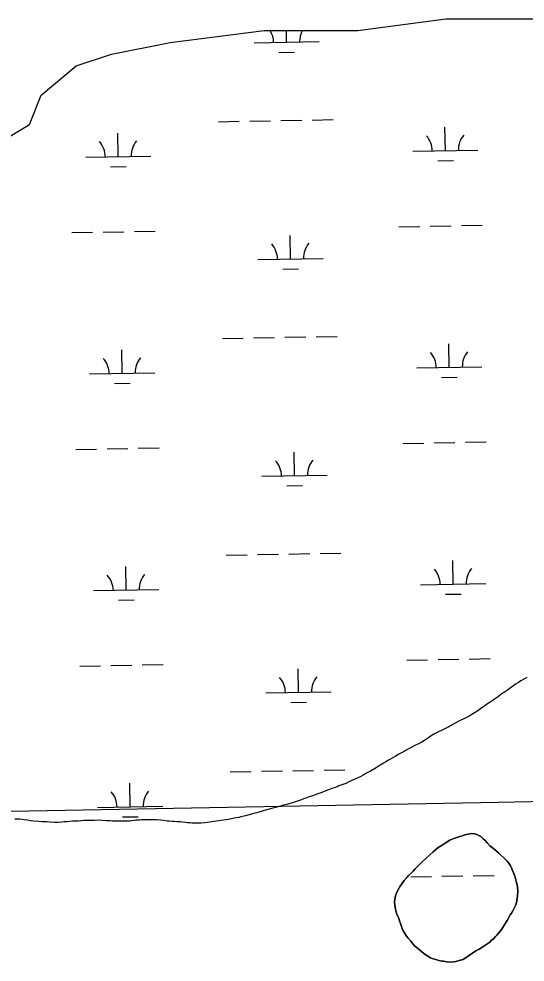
# Model space of a CAD drawing. Extents: x 3957609 to 3995875, y 234277 to 260273.
# Drawn here: x 3965675 to 3966451, y 254692 to 256140 of the extents above; entities that cross this region are included whole.
import ezdxf

# ---------------------------------------------------------------- set-up
doc = ezdxf.new("R2010")
doc.units = 0
for name, color, linetype in [('V-GRID-MAJR', 7, 'Continuous'), ('V-TOPO-SHOR', 7, 'Continuous'), ('V-WETL-SWMP', 7, 'Continuous')]:
    doc.layers.add(name, color=color, linetype=linetype)

msp = doc.modelspace()

# ---------------------------------------------------------------- linework, layer by layer
at = {"layer": 'V-GRID-MAJR'}
msp.add_spline([(3961591.061, 254847.703), (3966908.859, 254947.105), (3972226.642, 255047.279), (3977544.411, 255148.228), (3982862.165, 255249.95), (3988179.905, 255352.445), (3993497.629, 255455.714), (3993497.63, 255455.714)], degree=3, dxfattribs=at)
at = {"layer": 'V-TOPO-SHOR'}
for p, q in [((3966194.851, 256121.819), (3966329.886, 256139.836)), ((3966329.886, 256139.836), (3966545.942, 256139.836)), ((3965906.775, 256103.802), (3966050.813, 256121.819)), ((3966050.813, 256121.819), (3966194.851, 256121.819)), ((3965816.752, 256085.785), (3965906.775, 256103.802)), ((3965762.738, 256067.768), (3965816.752, 256085.785)), ((3965708.724, 256022.726), (3965762.738, 256067.768)), ((3965690.719, 255977.683), (3965708.724, 256022.726)), ((3965645.707, 255950.658), (3965690.719, 255977.683))]:
    msp.add_line(p, q, dxfattribs=at)
for points in [[(3966454.126, 255129.177), (3966450.315, 255126.904), (3966444.976, 255123.719), (3966441.162, 255121.292), (3966437.654, 255119.015), (3966434.146, 255116.588), (3966428.958, 255112.946), (3966423.619, 255109.151), (3966420.265, 255106.725), (3966414.315, 255102.932), (3966410.502, 255099.895), (3966404.399, 255095.493), (3966400.127, 255092.612)], [(3966400.127, 255092.612), (3966393.72, 255088.516), (3966389.45, 255085.481), (3966383.042, 255080.776), (3966378.619, 255078.046), (3966371.907, 255073.645), (3966365.35, 255069.4), (3966356.353, 255065.156), (3966351.628, 255062.885), (3966344.919, 255059.399), (3966340.649, 255056.973), (3966334.394, 255053.333), (3966328.144, 255050.304), (3966324.027, 255048.334), (3966318.233, 255045.455), (3966314.573, 255043.79), (3966311.221, 255041.971), (3966307.254, 255039.542), (3966303.135, 255036.509), (3966296.881, 255032.259), (3966293.067, 255029.832), (3966287.579, 255026.953), (3966281.326, 255023.924), (3966276.599, 255021.497), (3966273.398, 255019.83), (3966268.823, 255017.405), (3966265.62, 255015.587), (3966260.742, 255012.857), (3966257.387, 255011.192), (3966251.896, 255007.702), (3966248.237, 255005.732), (3966242.898, 255002.547), (3966237.409, 254999.514), (3966233.901, 254997.39), (3966228.715, 254994.205), (3966222.614, 254990.263), (3966220.021, 254988.594), (3966214.226, 254985.104), (3966207.821, 254981.924), (3966202.638, 254979.042), (3966199.281, 254977.072), (3966193.641, 254974.498), (3966190.135, 254972.982), (3966184.646, 254970.408), (3966180.987, 254968.741), (3966176.108, 254966.469), (3966173.212, 254965.259), (3966170.163, 254964.2), (3966165.743, 254962.535), (3966162.845, 254961.325), (3966158.274, 254959.813), (3966154.768, 254958.451), (3966149.587, 254956.485), (3966145.773, 254954.818), (3966139.678, 254952.703), (3966133.276, 254950.585), (3966129.162, 254949.074), (3966123.522, 254946.802), (3966119.864, 254945.746), (3966114.834, 254943.931), (3966111.479, 254942.723), (3966106.603, 254940.906), (3966100.506, 254938.637), (3966095.933, 254937.126), (3966092.886, 254936.22), (3966088.62, 254935.012), (3966085.57, 254934.258), (3966080.848, 254932.899), (3966077.495, 254931.993), (3966070.636, 254930.031), (3966064.236, 254928.221), (3966058.75, 254926.712), (3966054.332, 254925.657), (3966047.93, 254923.693), (3966039.855, 254921.428), (3966036.654, 254920.522), (3966033.15, 254919.771), (3966027.815, 254918.108), (3966022.482, 254916.599), (3966015.322, 254915.093), (3966012.272, 254914.34), (3966007.55, 254913.436), (3966000.998, 254912.234), (3965995.514, 254911.184), (3965991.553, 254910.584), (3965985.155, 254909.687), (3965980.889, 254908.935), (3965974.491, 254907.884), (3965970.225, 254907.44), (3965963.98, 254906.541), (3965960.171, 254906.092), (3965954.232, 254905.498), (3965950.576, 254905.355), (3965945.399, 254905.218), (3965940.068, 254905.533), (3965936.72, 254905.847), (3965933.369, 254906.16), (3965930.326, 254906.471), (3965925.451, 254906.789), (3965922.257, 254907.253), (3965917.536, 254907.571)], [(3965917.536, 254907.571), (3965912.969, 254908.038), (3965909.77, 254908.046), (3965905.354, 254908.361), (3965902.006, 254908.675), (3965896.372, 254909.297), (3965892.11, 254909.766), (3965885.563, 254910.391), (3965878.864, 254910.407), (3965874.905, 254910.723), (3965871.249, 254910.731), (3965867.442, 254910.741), (3965862.568, 254910.448), (3965859.52, 254910), (3965854.8, 254909.859), (3965851.754, 254909.562), (3965847.183, 254908.812), (3965844.138, 254908.667), (3965839.72, 254908.525), (3965836.675, 254908.382), (3965832.259, 254908.544), (3965827.385, 254908.556), (3965823.731, 254908.564), (3965818.249, 254908.579), (3965814.595, 254908.894), (3965808.961, 254909.06), (3965802.262, 254909.533), (3965797.39, 254909.848), (3965789.927, 254909.564), (3965786.728, 254909.572), (3965782.007, 254909.431), (3965778.962, 254909.439), (3965774.09, 254909.451), (3965770.891, 254909), (3965766.017, 254908.71), (3965760.532, 254908.419), (3965756.727, 254908.275), (3965752.918, 254907.981), (3965749.262, 254907.686), (3965743.931, 254907.241), (3965740.581, 254906.793), (3965735.096, 254906.197), (3965729.767, 254906.363), (3965722.001, 254906.84), (3965717.434, 254907.307), (3965710.125, 254907.63), (3965705.253, 254907.794), (3965697.64, 254908.423), (3965692.616, 254909.195), (3965687.746, 254910.123), (3965683.331, 254910.741), (3965676.175, 254911.522), (3965668.563, 254911.694)], [(3966375.686, 254709.302), (3966380.585, 254712.042), (3966384.717, 254714.631), (3966391.146, 254718.588), (3966397.272, 254723.005), (3966399.416, 254725.139), (3966402.633, 254728.035), (3966405.697, 254731.238), (3966407.843, 254733.372), (3966411.675, 254737.796), (3966414.895, 254742.066), (3966417.197, 254745.117), (3966420.418, 254750.612), (3966423.795, 254756.107), (3966425.79, 254759.615), (3966428.555, 254764.5), (3966430.394, 254767.246), (3966433.005, 254771.674), (3966434.541, 254774.879), (3966436.847, 254780.071), (3966437.927, 254783.735), (3966439.01, 254789.082), (3966439.481, 254794.429), (3966440.108, 254800.542), (3966439.667, 254807.727), (3966438.307, 254814.457), (3966436.489, 254820.728), (3966434.973, 254825.469), (3966433.91, 254828.377), (3966432.088, 254832.813), (3966431.025, 254835.719), (3966428.895, 254839.852), (3966426.155, 254843.985), (3966423.715, 254846.895), (3966418.686, 254852.41), (3966414.11, 254856.547), (3966410.297, 254859.92), (3966406.332, 254863.291), (3966400.69, 254867.893), (3966397.333, 254870.803), (3966393.065, 254875.247), (3966389.405, 254879.077), (3966387.12, 254881.223), (3966383.155, 254884.748), (3966377.355, 254887.972), (3966374.299, 254889.051), (3966369.562, 254889.673), (3966363.293, 254888.619), (3966359.165, 254887.406), (3966356.258, 254886.649), (3966351.057, 254884.981), (3966346.774, 254883.615), (3966340.196, 254881.34), (3966335.912, 254879.21), (3966328.871, 254874.948), (3966323.818, 254871.751), (3966318.153, 254868.098), (3966310.191, 254861.544), (3966305.134, 254856.819), (3966298.241, 254850.417), (3966294.104, 254846.455), (3966288.894, 254841.423), (3966286.289, 254838.678), (3966282.612, 254835.172), (3966279.395, 254831.817), (3966276.79, 254829.378), (3966272.653, 254825.108), (3966270.046, 254822.059), (3966265.755, 254817.332), (3966263.453, 254813.973), (3966259.468, 254808.939), (3966255.63, 254801.765), (3966253.478, 254797.034), (3966252.398, 254793.827), (3966251.622, 254788.936), (3966251.153, 254784.658), (3966251.6, 254779.46), (3966252.202, 254775.792), (3966253.713, 254768.909), (3966255.231, 254764.627), (3966257.356, 254759.12), (3966258.571, 254755.753), (3966259.937, 254751.47), (3966261.758, 254746.576), (3966262.821, 254743.516), (3966264.34, 254739.995), (3966266.167, 254736.936), (3966269.517, 254732.188), (3966272.108, 254729.125), (3966275.764, 254724.531), (3966279.422, 254719.935), (3966281.861, 254717.332), (3966286.131, 254713.347), (3966289.18, 254711.047), (3966292.537, 254708.286), (3966295.435, 254706.14), (3966299.707, 254702.92), (3966302.302, 254701.079), (3966306.115, 254698.931), (3966308.866, 254697.7), (3966315.737, 254695.544)], [(3966315.737, 254695.544), (3966318.946, 254694.771), (3966323.527, 254693.69), (3966326.585, 254693.377), (3966330.556, 254692.754), (3966336.974, 254692.127), (3966341.714, 254692.422), (3966345.076, 254693.178), (3966349.971, 254694.388), (3966356.088, 254696.207), (3966375.686, 254709.302)]]:
    msp.add_lwpolyline(points, dxfattribs=at)
at = {"layer": 'V-WETL-SWMP'}
for p, q in [((3966194.851, 256121.819), (3966329.886, 256139.836)), ((3966329.886, 256139.836), (3966545.942, 256139.836)), ((3965906.775, 256103.802), (3966050.813, 256121.819)), ((3966050.813, 256121.819), (3966194.851, 256121.819)), ((3966085.401, 256103.989), (3966085.077, 256121.819)), ((3965816.752, 256085.785), (3965906.775, 256103.802)), ((3966035.409, 256103.08), (3966135.393, 256104.898)), ((3965762.738, 256067.768), (3965816.752, 256085.785)), ((3966073.684, 256088.343), (3966097.68, 256088.779)), ((3965708.724, 256022.726), (3965762.738, 256067.768)), ((3965690.719, 255977.683), (3965708.724, 256022.726)), ((3966076.742, 255983.741), (3966108.737, 255984.323)), ((3966124.734, 255984.614), (3966156.729, 255985.195)), ((3965645.707, 255950.658), (3965690.719, 255977.683)), ((3965980.758, 255981.996), (3966012.752, 255982.577)), ((3966028.75, 255982.868), (3966060.744, 255983.45)), ((3966328.939, 255937.576), (3966328.284, 255973.57)), ((3965827.114, 255928.452), (3965826.459, 255964.446)), ((3965777.122, 255927.543), (3965877.105, 255929.361)), ((3966278.947, 255936.667), (3966378.931, 255938.485)), ((3965815.396, 255912.805), (3965839.392, 255913.241)), ((3966317.221, 255921.93), (3966341.217, 255922.366)), ((3965755.816, 255811.704), (3965787.811, 255812.286)), ((3965803.809, 255812.577), (3965835.803, 255813.158)), ((3965851.801, 255813.449), (3965883.795, 255814.031)), ((3966257.641, 255820.829), (3966289.636, 255821.411)), ((3966305.634, 255821.701), (3966337.628, 255822.283)), ((3966353.626, 255822.574), (3966385.62, 255823.156)), ((3966091.449, 255771.369), (3966090.795, 255807.363)), ((3966041.457, 255770.46), (3966141.441, 255772.278)), ((3966079.732, 255755.723), (3966103.728, 255756.159)), ((3966082.79, 255651.121), (3966114.785, 255651.703)), ((3966130.782, 255651.994), (3966162.777, 255652.575)), ((3965986.806, 255649.376), (3966018.8, 255649.957)), ((3966034.798, 255650.248), (3966066.793, 255650.83)), ((3966334.987, 255604.956), (3966334.332, 255640.95)), ((3965833.162, 255595.831), (3965832.507, 255631.826)), ((3965783.17, 255594.922), (3965883.154, 255596.741)), ((3966284.995, 255604.047), (3966384.979, 255605.865)), ((3965821.444, 255580.185), (3965845.44, 255580.621)), ((3966323.269, 255589.31), (3966347.265, 255589.746)), ((3965761.865, 255479.084), (3965793.859, 255479.666)), ((3965809.857, 255479.957), (3965841.851, 255480.538)), ((3965857.849, 255480.829), (3965889.843, 255481.411)), ((3966263.69, 255488.209), (3966295.684, 255488.791)), ((3966311.682, 255489.081), (3966343.676, 255489.663)), ((3966359.674, 255489.954), (3966391.668, 255490.536)), ((3966097.497, 255438.749), (3966096.843, 255474.743)), ((3966047.506, 255437.84), (3966147.489, 255439.658)), ((3966085.78, 255423.103), (3966109.776, 255423.539)), ((3966040.846, 255317.628), (3966072.841, 255318.21)), ((3966088.838, 255318.501), (3966120.833, 255319.083)), ((3966136.83, 255319.374), (3966168.825, 255319.955)), ((3965992.854, 255316.756), (3966024.849, 255317.337)), ((3966341.035, 255272.336), (3966340.38, 255308.33)), ((3965839.21, 255263.211), (3965838.555, 255299.206)), ((3965789.218, 255262.302), (3965889.202, 255264.12)), ((3966291.043, 255271.427), (3966391.027, 255273.245)), ((3965827.492, 255247.565), (3965851.488, 255248.001)), ((3966329.317, 255256.69), (3966353.313, 255257.126)), ((3965767.913, 255146.464), (3965799.907, 255147.046)), ((3965815.905, 255147.337), (3965847.899, 255147.918)), ((3965863.897, 255148.209), (3965895.891, 255148.791)), ((3966269.738, 255155.589), (3966301.732, 255156.17)), ((3966317.73, 255156.461), (3966349.724, 255157.043)), ((3966365.722, 255157.334), (3966397.716, 255157.916)), ((3966103.545, 255106.129), (3966102.891, 255142.123)), ((3966434.146, 255116.588), (3966428.959, 255112.946)), ((3966437.655, 255119.015), (3966434.146, 255116.588)), ((3966441.163, 255121.291), (3966437.655, 255119.015)), ((3966444.976, 255123.718), (3966441.163, 255121.291)), ((3966450.314, 255126.903), (3966444.976, 255123.718)), ((3966454.127, 255129.177), (3966450.314, 255126.903)), ((3966053.554, 255105.22), (3966153.537, 255107.038)), ((3966414.315, 255102.931), (3966410.501, 255099.895)), ((3966420.264, 255106.724), (3966414.315, 255102.931)), ((3966423.62, 255109.152), (3966420.264, 255106.724)), ((3966428.959, 255112.946), (3966423.62, 255109.152)), ((3966091.828, 255090.483), (3966115.824, 255090.919)), ((3966393.721, 255088.516), (3966389.45, 255085.481)), ((3966400.127, 255092.611), (3966393.721, 255088.516)), ((3966404.398, 255095.494), (3966400.127, 255092.611)), ((3966410.501, 255099.895), (3966404.398, 255095.494)), ((3966371.907, 255073.646), (3966365.349, 255069.399)), ((3966378.619, 255078.046), (3966371.907, 255073.646)), ((3966383.042, 255080.776), (3966378.619, 255078.046)), ((3966389.45, 255085.481), (3966383.042, 255080.776)), ((3966344.918, 255059.399), (3966340.648, 255056.973)), ((3966351.627, 255062.885), (3966344.918, 255059.399)), ((3966356.353, 255065.157), (3966351.627, 255062.885)), ((3966365.349, 255069.399), (3966356.353, 255065.157)), ((3966314.574, 255043.789), (3966311.22, 255041.97)), ((3966318.233, 255045.455), (3966314.574, 255043.789)), ((3966324.027, 255048.334), (3966318.233, 255045.455)), ((3966328.144, 255050.304), (3966324.027, 255048.334)), ((3966334.395, 255053.334), (3966328.144, 255050.304)), ((3966340.648, 255056.973), (3966334.395, 255053.334)), ((3966293.068, 255029.833), (3966287.578, 255026.953)), ((3966296.881, 255032.26), (3966293.068, 255029.833)), ((3966303.135, 255036.508), (3966296.881, 255032.26)), ((3966307.254, 255039.543), (3966303.135, 255036.508)), ((3966311.22, 255041.97), (3966307.254, 255039.543)), ((3966265.621, 255015.586), (3966260.741, 255012.857)), ((3966268.823, 255017.406), (3966265.621, 255015.586)), ((3966273.398, 255019.831), (3966268.823, 255017.406)), ((3966276.6, 255021.498), (3966273.398, 255019.831)), ((3966281.327, 255023.923), (3966276.6, 255021.498)), ((3966287.578, 255026.953), (3966281.327, 255023.923)), ((3966237.408, 254999.514), (3966233.901, 254997.391)), ((3966242.898, 255002.546), (3966237.408, 254999.514)), ((3966248.236, 255005.731), (3966242.898, 255002.546)), ((3966251.896, 255007.702), (3966248.236, 255005.731)), ((3966257.387, 255011.191), (3966251.896, 255007.702)), ((3966260.741, 255012.857), (3966257.387, 255011.191)), ((3966046.894, 254985.008), (3966078.889, 254985.59)), ((3966094.886, 254985.881), (3966126.881, 254986.463)), ((3966142.878, 254986.754), (3966174.873, 254987.335)), ((3966214.225, 254985.105), (3966207.822, 254981.923)), ((3966220.021, 254988.593), (3966214.225, 254985.105)), ((3966222.614, 254990.262), (3966220.021, 254988.593)), ((3966228.715, 254994.206), (3966222.614, 254990.262)), ((3966233.901, 254997.391), (3966228.715, 254994.206)), ((3965998.902, 254984.136), (3966030.897, 254984.717)), ((3966190.134, 254972.982), (3966184.646, 254970.407)), ((3966193.641, 254974.497), (3966190.134, 254972.982)), ((3966199.282, 254977.071), (3966193.641, 254974.497)), ((3966202.637, 254979.043), (3966199.282, 254977.071)), ((3966207.822, 254981.923), (3966202.637, 254979.043)), ((3965845.258, 254930.591), (3965844.603, 254966.586)), ((3966149.586, 254956.485), (3966145.774, 254954.819)), ((3966154.768, 254958.451), (3966149.586, 254956.485)), ((3966158.274, 254959.813), (3966154.768, 254958.451)), ((3966162.846, 254961.325), (3966158.274, 254959.813)), ((3966165.743, 254962.536), (3966162.846, 254961.325)), ((3966170.163, 254964.2), (3966165.743, 254962.536)), ((3966173.212, 254965.258), (3966170.163, 254964.2)), ((3966176.108, 254966.469), (3966173.212, 254965.258)), ((3966180.987, 254968.741), (3966176.108, 254966.469)), ((3966184.646, 254970.407), (3966180.987, 254968.741)), ((3966111.48, 254942.722), (3966106.603, 254940.906)), ((3966114.834, 254943.932), (3966111.48, 254942.722)), ((3966119.864, 254945.746), (3966114.834, 254943.932)), ((3966123.521, 254946.803), (3966119.864, 254945.746)), ((3966129.161, 254949.073), (3966123.521, 254946.803)), ((3966133.277, 254950.586), (3966129.161, 254949.073)), ((3966139.678, 254952.702), (3966133.277, 254950.586)), ((3966145.774, 254954.819), (3966139.678, 254952.702)), ((3965795.266, 254929.682), (3965895.25, 254931.5)), ((3966064.236, 254928.22), (3966058.75, 254926.711)), ((3966070.637, 254930.031), (3966064.236, 254928.22)), ((3966077.494, 254931.994), (3966070.637, 254930.031)), ((3966080.847, 254932.899), (3966077.494, 254931.994)), ((3966085.571, 254934.258), (3966080.847, 254932.899)), ((3966088.619, 254935.012), (3966085.571, 254934.258)), ((3966092.886, 254936.22), (3966088.619, 254935.012)), ((3966095.934, 254937.126), (3966092.886, 254936.22)), ((3966100.506, 254938.637), (3966095.934, 254937.126)), ((3966106.603, 254940.906), (3966100.506, 254938.637)), ((3965833.54, 254914.945), (3965857.536, 254915.381)), ((3966007.55, 254913.437), (3966000.999, 254912.235)), ((3966012.273, 254914.339), (3966007.55, 254913.437)), ((3966015.321, 254915.093), (3966012.273, 254914.339)), ((3966022.482, 254916.598), (3966015.321, 254915.093)), ((3966027.815, 254918.108), (3966022.482, 254916.598)), ((3966033.149, 254919.77), (3966027.815, 254918.108)), ((3966036.654, 254920.522), (3966033.149, 254919.77)), ((3966039.854, 254921.428), (3966036.654, 254920.522)), ((3966047.931, 254923.692), (3966039.854, 254921.428)), ((3966054.332, 254925.656), (3966047.931, 254923.692)), ((3966058.75, 254926.711), (3966054.332, 254925.656)), ((3965676.175, 254911.522), (3965668.562, 254911.693)), ((3965683.331, 254910.742), (3965676.175, 254911.522)), ((3965687.746, 254910.122), (3965683.331, 254910.742)), ((3965692.616, 254909.196), (3965687.746, 254910.122)), ((3965697.64, 254908.422), (3965692.616, 254909.196)), ((3965705.252, 254907.794), (3965697.64, 254908.422)), ((3965710.125, 254907.63), (3965705.252, 254907.794)), ((3965717.434, 254907.307), (3965710.125, 254907.63)), ((3965722.001, 254906.839), (3965717.434, 254907.307)), ((3965729.767, 254906.363), (3965722.001, 254906.839)), ((3965735.096, 254906.197), (3965729.767, 254906.363)), ((3965740.58, 254906.793), (3965735.096, 254906.197)), ((3965743.931, 254907.241), (3965740.58, 254906.793)), ((3965749.262, 254907.685), (3965743.931, 254907.241)), ((3965752.918, 254907.98), (3965749.262, 254907.685)), ((3965756.726, 254908.275), (3965752.918, 254907.98)), ((3965760.533, 254908.418), (3965756.726, 254908.275)), ((3965766.016, 254908.709), (3965760.533, 254908.418)), ((3965770.89, 254909.001), (3965766.016, 254908.709)), ((3965774.089, 254909.45), (3965770.89, 254909.001)), ((3965778.962, 254909.438), (3965774.089, 254909.45)), ((3965782.008, 254909.431), (3965778.962, 254909.438)), ((3965786.729, 254909.571), (3965782.008, 254909.431)), ((3965789.927, 254909.563), (3965786.729, 254909.571)), ((3965797.389, 254909.849), (3965789.927, 254909.563)), ((3965802.262, 254909.532), (3965797.389, 254909.849)), ((3965808.961, 254909.059), (3965802.262, 254909.532)), ((3965814.595, 254908.893), (3965808.961, 254909.059)), ((3965818.249, 254908.579), (3965814.595, 254908.893)), ((3965823.731, 254908.565), (3965818.249, 254908.579)), ((3965827.386, 254908.556), (3965823.731, 254908.565)), ((3965832.259, 254908.544), (3965827.386, 254908.556)), ((3965836.675, 254908.381), (3965832.259, 254908.544)), ((3965839.721, 254908.525), (3965836.675, 254908.381)), ((3965844.137, 254908.667), (3965839.721, 254908.525)), ((3965847.184, 254908.811), (3965844.137, 254908.667)), ((3965851.754, 254909.561), (3965847.184, 254908.811)), ((3965854.8, 254909.858), (3965851.754, 254909.561)), ((3965859.521, 254909.999), (3965854.8, 254909.858)), ((3965862.568, 254910.448), (3965859.521, 254909.999)), ((3965867.442, 254910.741), (3965862.568, 254910.448)), ((3965871.249, 254910.731), (3965867.442, 254910.741)), ((3965874.904, 254910.722), (3965871.249, 254910.731)), ((3965878.863, 254910.408), (3965874.904, 254910.722)), ((3965885.563, 254910.391), (3965878.863, 254910.408)), ((3965892.11, 254909.766), (3965885.563, 254910.391)), ((3965896.372, 254909.298), (3965892.11, 254909.766)), ((3965902.005, 254908.675), (3965896.372, 254909.298)), ((3965905.355, 254908.362), (3965902.005, 254908.675)), ((3965909.77, 254908.046), (3965905.355, 254908.362)), ((3965912.968, 254908.038), (3965909.77, 254908.046)), ((3965917.536, 254907.57), (3965912.968, 254908.038)), ((3965922.256, 254907.254), (3965917.536, 254907.57)), ((3965925.452, 254906.789), (3965922.256, 254907.254)), ((3965930.325, 254906.472), (3965925.452, 254906.789)), ((3965933.37, 254906.16), (3965930.325, 254906.472)), ((3965936.719, 254905.847), (3965933.37, 254906.16)), ((3965940.069, 254905.534), (3965936.719, 254905.847)), ((3965945.398, 254905.217), (3965940.069, 254905.534)), ((3965950.576, 254905.356), (3965945.398, 254905.217)), ((3965954.231, 254905.499), (3965950.576, 254905.356)), ((3965960.171, 254906.093), (3965954.231, 254905.499)), ((3965963.98, 254906.541), (3965960.171, 254906.093)), ((3965970.225, 254907.439), (3965963.98, 254906.541)), ((3965974.491, 254907.885), (3965970.225, 254907.439)), ((3965980.889, 254908.935), (3965974.491, 254907.885)), ((3965985.155, 254909.686), (3965980.889, 254908.935)), ((3965991.553, 254910.584), (3965985.155, 254909.686)), ((3965995.514, 254911.183), (3965991.553, 254910.584)), ((3966000.999, 254912.235), (3965995.514, 254911.183)), ((3966275.786, 254822.969), (3966307.78, 254823.55)), ((3966323.778, 254823.841), (3966355.772, 254824.423)), ((3966371.77, 254824.714), (3966403.765, 254825.296))]:
    msp.add_line(p, q, dxfattribs=at)
for points in [[(3966315.737, 254695.543), (3966308.865, 254697.7), (3966306.116, 254698.93), (3966302.301, 254701.079), (3966299.707, 254702.92), (3966295.435, 254706.14), (3966292.537, 254708.287), (3966289.181, 254711.047), (3966286.13, 254713.347), (3966281.86, 254717.332), (3966279.421, 254719.936), (3966275.764, 254724.53), (3966272.108, 254729.125), (3966269.517, 254732.188), (3966266.166, 254736.935), (3966264.34, 254739.996), (3966262.82, 254743.515), (3966261.758, 254746.575), (3966259.936, 254751.47), (3966258.571, 254755.753), (3966257.357, 254759.119), (3966255.23, 254764.626), (3966253.713, 254768.91), (3966252.201, 254775.792), (3966251.599, 254779.461), (3966251.154, 254784.659), (3966251.623, 254788.937), (3966252.399, 254793.827), (3966253.477, 254797.034), (3966255.629, 254801.766), (3966259.468, 254808.94), (3966263.454, 254813.974), (3966265.755, 254817.331), (3966270.046, 254822.059), (3966272.652, 254825.109), (3966276.79, 254829.378), (3966279.394, 254831.817), (3966282.612, 254835.172), (3966286.289, 254838.678), (3966288.894, 254841.423), (3966294.104, 254846.454), (3966298.24, 254850.417), (3966305.134, 254856.819), (3966310.19, 254861.545), (3966318.154, 254868.097), (3966323.818, 254871.752), (3966328.87, 254874.949), (3966335.911, 254879.211), (3966340.196, 254881.34), (3966346.774, 254883.616), (3966351.057, 254884.981), (3966356.258, 254886.649), (3966359.164, 254887.406), (3966363.294, 254888.619), (3966369.563, 254889.673), (3966374.3, 254889.05), (3966377.354, 254887.972), (3966383.154, 254884.748), (3966387.119, 254881.223), (3966389.406, 254879.077), (3966393.065, 254875.247), (3966397.333, 254870.804), (3966400.689, 254867.892), (3966406.332, 254863.292), (3966410.298, 254859.92), (3966414.111, 254856.548), (3966418.686, 254852.41), (3966423.716, 254846.895), (3966426.154, 254843.985), (3966428.895, 254839.851), (3966431.024, 254835.719), (3966432.087, 254832.813), (3966433.91, 254828.376), (3966434.973, 254825.469), (3966436.489, 254820.727), (3966438.308, 254814.456), (3966439.667, 254807.727), (3966440.107, 254800.543), (3966439.481, 254794.43), (3966439.009, 254789.082), (3966437.926, 254783.735), (3966436.847, 254780.07), (3966434.541, 254774.879), (3966433.005, 254771.673), (3966430.395, 254767.247), (3966428.554, 254764.5), (3966425.791, 254759.616), (3966423.795, 254756.106), (3966420.419, 254750.612), (3966417.196, 254745.118), (3966414.895, 254742.066), (3966411.675, 254737.795), (3966407.843, 254733.372), (3966405.698, 254731.238), (3966402.633, 254728.035), (3966399.416, 254725.139), (3966397.271, 254723.005), (3966391.146, 254718.588), (3966384.717, 254714.63), (3966380.584, 254712.042), (3966375.686, 254709.303)], [(3966375.686, 254709.303), (3966356.089, 254696.207), (3966349.971, 254694.388), (3966345.077, 254693.178), (3966341.713, 254692.422), (3966336.974, 254692.128), (3966330.556, 254692.755), (3966326.584, 254693.377), (3966323.528, 254693.69), (3966318.945, 254694.771), (3966315.737, 254695.543)]]:
    msp.add_lwpolyline(points, dxfattribs=at)
for centre, start, end in [((3966030.159, 256103.46), 0.269879, 31.391942), ((3966140.626, 256105.468), 152.36089, 181.813534), ((3966273.696, 255937.047), 0.269879, 41.813537), ((3966384.164, 255939.055), 140.269876, 181.813534), ((3965771.871, 255927.922), 0.269879, 41.813537), ((3965882.339, 255929.931), 140.269876, 181.813534), ((3966036.207, 255770.84), 0.269879, 41.813537), ((3966146.674, 255772.848), 140.269876, 181.813534), ((3966279.744, 255604.427), 0.269879, 41.813537), ((3966390.212, 255606.435), 140.269876, 181.813534), ((3965777.919, 255595.302), 0.269879, 41.813537), ((3965888.387, 255597.311), 140.269876, 181.813534), ((3966152.722, 255440.228), 140.269876, 181.813534), ((3966042.255, 255438.22), 0.269879, 41.813537), ((3966285.792, 255271.807), 0.269879, 41.813537), ((3966396.26, 255273.815), 140.269876, 181.813534), ((3965783.967, 255262.682), 0.269879, 41.813537), ((3965894.435, 255264.691), 140.269876, 181.813534), ((3966158.77, 255107.608), 140.269876, 181.813534), ((3966048.303, 255105.6), 0.269879, 41.813537), ((3965790.015, 254930.062), 0.269879, 41.813537), ((3965900.483, 254932.071), 140.269876, 181.813534)]:
    msp.add_arc(centre, 35.246, start, end, dxfattribs=at)

doc.saveas('drawing.dxf')
